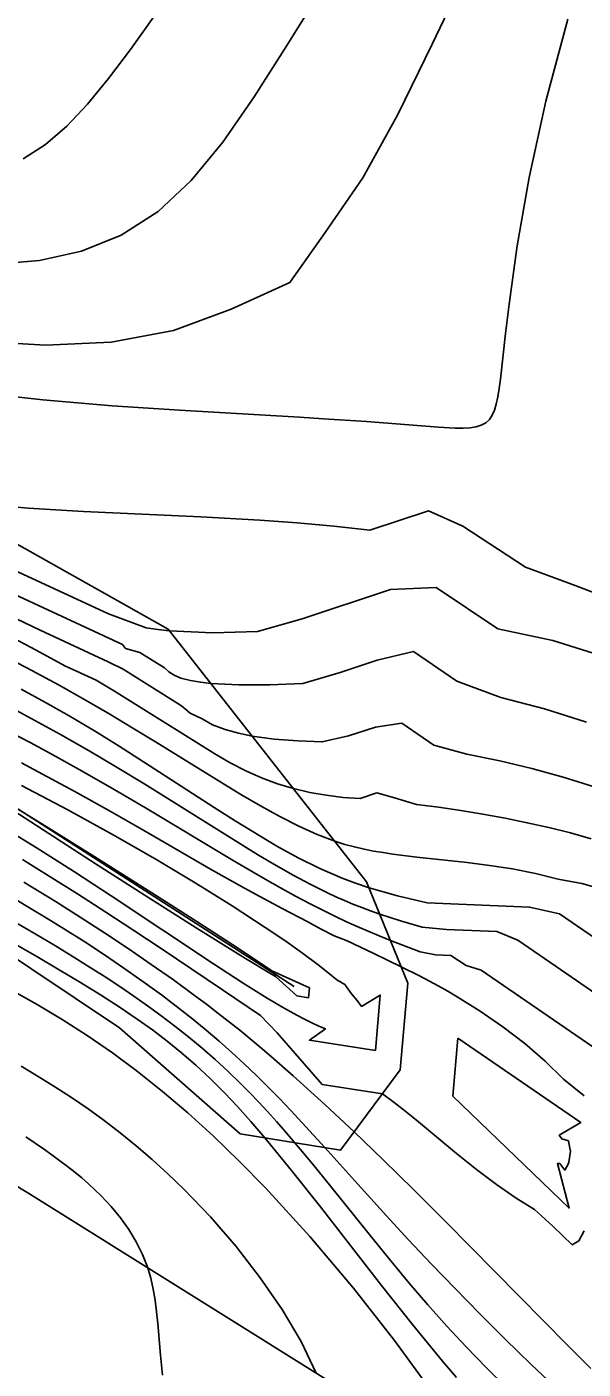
# Model space of a CAD drawing. Extents: x 2356077 to 2359823, y 225951 to 227822.
# Drawn here: x 2356576.9 to 2356595.51, y 227342.76 to 227387.67 of the extents above; entities that cross this region are included whole.
import ezdxf

# ---------------------------------------------------------------- set-up
doc = ezdxf.new("R2010")
doc.units = 0
for name, color, linetype in [('DTM Contours Major', 7, 'Continuous'), ('DTM Contours Minor', 7, 'Continuous'), ('PH Exist DTM Breakline', 7, 'Continuous'), ('PH Exist DTM Point', 7, 'Continuous')]:
    doc.layers.add(name, color=color, linetype=linetype)

msp = doc.modelspace()

# ---------------------------------------------------------------- linework, layer by layer
at = {"layer": 'DTM Contours Major'}
for points in [[(2356594.999, 227387.932), (2356594.259, 227385.188), (2356593.702, 227382.635), (2356593.3, 227380.346), (2356593.027, 227378.397), (2356592.913, 227377.415), (2356592.743, 227375.887), (2356592.7, 227375.57), (2356592.653, 227375.291), (2356592.6, 227375.051), (2356592.537, 227374.846), (2356592.461, 227374.676), (2356592.368, 227374.538), (2356592.246, 227374.423), (2356592.098, 227374.34), (2356591.924, 227374.286), (2356591.722, 227374.255), (2356591.491, 227374.244), (2356591.228, 227374.247), (2356590.669, 227374.278), (2356588.258, 227374.462), (2356586.82, 227374.56), (2356586.016, 227374.61), (2356582, 227374.841), (2356579.755, 227374.993), (2356577.436, 227375.19), (2356575.103, 227375.448)], [(2356595.776, 227360.501), (2356595.078, 227360.704), (2356594.363, 227360.883), (2356593.637, 227361.044), (2356592.896, 227361.193), (2356592.152, 227361.329), (2356591.409, 227361.452), (2356590.669, 227361.561), (2356589.934, 227361.654), (2356589.193, 227361.872), (2356588.599, 227362.039), (2356588.042, 227361.855), (2356587.473, 227361.892), (2356586.912, 227361.964), (2356586.359, 227362.058), (2356585.816, 227362.184), (2356585.279, 227362.349), (2356584.749, 227362.55), (2356584.223, 227362.783), (2356583.698, 227363.044), (2356583.185, 227363.352), (2356579.832, 227365.45), (2356579.215, 227365.809), (2356578.171, 227366.293), (2356577.212, 227366.812), (2356576.235, 227367.329)], [(2356595.536, 227351.904), (2356594.848, 227352.46), (2356594.231, 227353.071), (2356593.55, 227353.659), (2356592.821, 227354.218), (2356592.063, 227354.741), (2356591.294, 227355.222), (2356590.976, 227355.407), (2356590.659, 227355.584), (2356590.032, 227355.917), (2356589.416, 227356.228), (2356588.509, 227356.665), (2356587.614, 227357.088), (2356587.174, 227357.261), (2356586.718, 227357.497), (2356586.296, 227357.729), (2356585.44, 227358.17), (2356584.544, 227358.651), (2356584.078, 227358.909), (2356583.045, 227359.493), (2356580.827, 227360.771), (2356579.662, 227361.437), (2356578.475, 227362.101), (2356577.274, 227362.75), (2356576.713, 227363.044)], [(2356576.747, 227359.812), (2356577.644, 227359.261), (2356578.587, 227358.667), (2356579.535, 227358.057), (2356580.474, 227357.443), (2356581.39, 227356.835), (2356583.442, 227355.453), (2356584.708, 227354.595), (2356585.27, 227354.017), (2356586.771, 227352.285)], [(2356576.407, 227355.436), (2356577.238, 227354.964), (2356578.075, 227354.463), (2356578.917, 227353.925), (2356579.767, 227353.341), (2356580.597, 227352.726), (2356581.434, 227352.058), (2356582.28, 227351.336), (2356583.135, 227350.559), (2356584, 227349.724), (2356584.875, 227348.83), (2356586.363, 227347.201), (2356587.825, 227345.474), (2356589.2, 227343.725), (2356590.431, 227342.029)], [(2356586.771, 227352.285), (2356588.792, 227351.975), (2356589.185, 227351.683), (2356589.587, 227351.367), (2356589.998, 227351.034), (2356591.271, 227349.978), (2356591.943, 227349.444), (2356592.611, 227348.939), (2356593.262, 227348.484), (2356593.884, 227348.101), (2356594.495, 227347.543), (2356595.138, 227346.927), (2356595.362, 227347.062), (2356595.545, 227347.387)]]:
    msp.add_lwpolyline(points, dxfattribs=at)
at = {"layer": 'DTM Contours Minor'}
for points in [[(2356591.676, 227389.634), (2356590.457, 227387.093), (2356589.305, 227384.735), (2356588.139, 227382.616), (2356586.878, 227380.793), (2356585.699, 227379.121), (2356583.73, 227378.229), (2356581.806, 227377.512), (2356579.717, 227377.124), (2356577.515, 227377.02), (2356575.251, 227377.153)], [(2356586.781, 227388.953), (2356585.59, 227387.047), (2356584.498, 227385.326), (2356583.45, 227383.811), (2356582.397, 227382.524), (2356581.285, 227381.487), (2356580.053, 227380.7), (2356578.724, 227380.164), (2356577.317, 227379.849), (2356575.848, 227379.726)], [(2356581.136, 227387.99), (2356580.362, 227386.91), (2356579.633, 227385.938), (2356578.931, 227385.08), (2356578.234, 227384.344), (2356577.526, 227383.735), (2356576.777, 227383.252)], [(2356596.233, 227366.596), (2356594.487, 227367.141), (2356592.655, 227367.529), (2356590.591, 227368.91), (2356589.066, 227368.842), (2356586.105, 227367.864), (2356584.61, 227367.446), (2356583.119, 227367.398), (2356581.668, 227367.462), (2356581.277, 227367.506), (2356580.889, 227367.562), (2356579.631, 227368.03), (2356572.229, 227371.459)], [(2356596.721, 227368.417), (2356595.24, 227368.983), (2356593.582, 227369.59), (2356591.481, 227370.967), (2356590.327, 227371.475), (2356588.365, 227370.827), (2356587.166, 227370.96), (2356585.942, 227371.075), (2356584.692, 227371.166), (2356582.715, 227371.276), (2356578.787, 227371.457), (2356576.942, 227371.57), (2356575.247, 227371.725)], [(2356595.617, 227364.404), (2356594.216, 227364.854), (2356592.753, 227365.233), (2356591.282, 227365.776), (2356589.827, 227366.767), (2356588.615, 227366.477), (2356587.374, 227366.067), (2356586.132, 227365.698), (2356585.025, 227365.66), (2356583.992, 227365.652), (2356583.051, 227365.703), (2356582.701, 227365.746), (2356582.367, 227365.804), (2356582.047, 227365.875), (2356581.82, 227365.978), (2356581.648, 227366.097), (2356581.501, 227366.222), (2356580.677, 227366.738), (2356580.197, 227366.869), (2356580.095, 227367.011), (2356573.988, 227369.84)], [(2356595.837, 227362.253), (2356594.837, 227362.563), (2356593.793, 227362.854), (2356592.716, 227363.116), (2356591.617, 227363.341), (2356590.516, 227363.635), (2356589.435, 227364.371), (2356588.555, 227364.241), (2356587.661, 227363.946), (2356586.779, 227363.75), (2356585.957, 227363.781), (2356585.172, 227363.84), (2356584.434, 227363.943), (2356583.974, 227364.043), (2356583.533, 227364.167), (2356583.107, 227364.314), (2356582.761, 227364.525), (2356582.359, 227364.71), (2356582.065, 227364.96), (2356580.119, 227366.179), (2356579.622, 227366.425), (2356577.342, 227367.481), (2356576.277, 227368.003)], [(2356596.256, 227358.787), (2356595.46, 227359.009), (2356594.674, 227359.161), (2356593.91, 227359.351), (2356593.139, 227359.499), (2356592.372, 227359.616), (2356591.622, 227359.71), (2356589.94, 227359.895), (2356589.14, 227359.995), (2356588.818, 227360.043), (2356588.497, 227360.096), (2356588.177, 227360.159), (2356587.854, 227360.233), (2356587.529, 227360.32), (2356587.199, 227360.424), (2356586.604, 227360.651), (2356585.991, 227360.928), (2356585.362, 227361.249), (2356584.717, 227361.606), (2356584.057, 227361.991), (2356583.384, 227362.399), (2356581.195, 227363.75), (2356580.438, 227364.213), (2356579.668, 227364.675), (2356578.885, 227365.135), (2356577.979, 227365.643), (2356577.06, 227366.141), (2356576.129, 227366.627)], [(2356598.39, 227355.479), (2356594.715, 227358), (2356593.714, 227358.22), (2356590.285, 227358.368), (2356589.29, 227358.594), (2356588.346, 227358.867), (2356587.89, 227359.023), (2356587.447, 227359.192), (2356586.698, 227359.515), (2356585.972, 227359.873), (2356585.262, 227360.26), (2356583.863, 227361.105), (2356583.162, 227361.554), (2356580.799, 227363.086), (2356579.984, 227363.602), (2356579.156, 227364.113), (2356578.312, 227364.615), (2356577.516, 227365.069), (2356576.707, 227365.512)], [(2356597.389, 227354.321), (2356593.322, 227357.112), (2356592.617, 227357.403), (2356590.94, 227357.476), (2356590.121, 227357.553), (2356589.398, 227357.765), (2356588.702, 227357.987), (2356588.397, 227358.094), (2356588.099, 227358.206), (2356587.806, 227358.322), (2356587.518, 227358.443), (2356587.233, 227358.569), (2356586.95, 227358.701), (2356586.379, 227358.984), (2356585.808, 227359.29), (2356585.233, 227359.616), (2356584.65, 227359.961), (2356584.055, 227360.324), (2356580.841, 227362.33), (2356579.92, 227362.891), (2356578.98, 227363.449), (2356578.024, 227363.996), (2356577.289, 227364.401), (2356576.546, 227364.796)], [(2356596.396, 227353.159), (2356592.092, 227356.112), (2356591.587, 227356.271), (2356591.085, 227356.605), (2356590.568, 227356.627), (2356590.054, 227356.724), (2356589.059, 227357.108), (2356588.684, 227357.258), (2356588.314, 227357.413), (2356587.949, 227357.571), (2356587.587, 227357.734), (2356587.225, 227357.904), (2356586.861, 227358.082), (2356586.378, 227358.328), (2356585.886, 227358.589), (2356585.384, 227358.865), (2356584.87, 227359.156), (2356583.795, 227359.783), (2356580.862, 227361.539), (2356579.816, 227362.157), (2356578.748, 227362.771), (2356577.666, 227363.373), (2356577.003, 227363.73), (2356576.337, 227364.077)], [(2356588.559, 227353.429), (2356588.721, 227355.279), (2356588.093, 227354.899), (2356587.945, 227355.102), (2356587.757, 227355.318), (2356587.538, 227355.636), (2356587.269, 227355.783), (2356586.97, 227356.033), (2356586.637, 227356.295), (2356586.113, 227356.685), (2356585.525, 227357.1), (2356584.872, 227357.542), (2356583.765, 227358.261), (2356582.532, 227359.03), (2356581.191, 227359.832), (2356579.762, 227360.652), (2356578.263, 227361.475), (2356576.713, 227362.287)], [(2356586.319, 227355.191), (2356586.347, 227355.517), (2356585.092, 227356.089), (2356584.408, 227356.552), (2356583.979, 227356.836), (2356582.584, 227357.741), (2356580.958, 227358.778), (2356579.256, 227359.85), (2356577.631, 227360.864), (2356576.238, 227361.723)], [(2356576.241, 227361.586), (2356577.629, 227360.681), (2356579.247, 227359.637), (2356580.94, 227358.552), (2356582.557, 227357.528), (2356584.212, 227356.497), (2356585.025, 227356.009), (2356585.211, 227355.902), (2356585.929, 227355.251), (2356586.319, 227355.191)], [(2356576.456, 227360.675), (2356577.24, 227360.192), (2356578.487, 227359.399), (2356579.716, 227358.598), (2356583.137, 227356.328), (2356584.134, 227355.681), (2356584.937, 227355.178), (2356585.431, 227354.884), (2356585.931, 227354.605), (2356586.185, 227354.472), (2356586.429, 227354.351), (2356586.662, 227354.243), (2356586.886, 227354.149), (2356586.35, 227353.768), (2356588.559, 227353.429)], [(2356576.796, 227359.053), (2356577.873, 227358.394), (2356578.685, 227357.881), (2356579.491, 227357.36), (2356580.284, 227356.833), (2356581.055, 227356.306), (2356581.798, 227355.783), (2356582.505, 227355.269), (2356582.904, 227354.97), (2356583.288, 227354.676), (2356584.017, 227354.099), (2356584.699, 227353.537), (2356585.076, 227353.215), (2356585.802, 227352.578), (2356586.862, 227351.615), (2356587.845, 227350.702), (2356588.81, 227349.776), (2356589.85, 227348.755), (2356590.937, 227347.668), (2356593.353, 227345.212), (2356594.977, 227343.566), (2356595.758, 227342.789)], [(2356576.304, 227358.604), (2356576.928, 227358.235), (2356577.545, 227357.862), (2356578.155, 227357.485), (2356578.831, 227357.056), (2356579.495, 227356.622), (2356580.146, 227356.182), (2356580.781, 227355.736), (2356581.399, 227355.286), (2356581.996, 227354.831), (2356582.453, 227354.469), (2356582.897, 227354.103), (2356583.329, 227353.733), (2356583.75, 227353.36), (2356584.161, 227352.982), (2356584.563, 227352.599), (2356584.957, 227352.211), (2356585.345, 227351.816), (2356585.728, 227351.416), (2356586.488, 227350.597), (2356586.869, 227350.178), (2356587.868, 227349.064), (2356588.929, 227347.89), (2356589.657, 227347.102), (2356590.423, 227346.29), (2356591.222, 227345.459), (2356592.049, 227344.617), (2356592.901, 227343.77), (2356593.772, 227342.923), (2356594.512, 227342.22)], [(2356576.483, 227357.729), (2356577.177, 227357.325), (2356577.852, 227356.923), (2356578.506, 227356.525), (2356579.019, 227356.204), (2356579.518, 227355.885), (2356580.003, 227355.566), (2356580.475, 227355.245), (2356580.934, 227354.923), (2356581.379, 227354.598), (2356581.852, 227354.24), (2356582.311, 227353.875), (2356582.758, 227353.503), (2356583.195, 227353.121), (2356583.623, 227352.729), (2356584.043, 227352.323), (2356584.344, 227352.021), (2356584.644, 227351.71), (2356584.944, 227351.388), (2356585.246, 227351.053), (2356585.553, 227350.703), (2356585.866, 227350.338), (2356586.454, 227349.629), (2356587.065, 227348.874), (2356588.347, 227347.275), (2356589.013, 227346.457), (2356589.691, 227345.643), (2356590.315, 227344.918), (2356590.95, 227344.206), (2356591.597, 227343.508), (2356592.259, 227342.821), (2356592.938, 227342.146)], [(2356576.446, 227357.013), (2356577.229, 227356.565), (2356577.979, 227356.128), (2356578.691, 227355.702), (2356579.358, 227355.29), (2356579.989, 227354.884), (2356580.589, 227354.477), (2356581.098, 227354.112), (2356581.591, 227353.736), (2356582.074, 227353.343), (2356582.551, 227352.929), (2356583.026, 227352.486), (2356583.504, 227352.009), (2356583.939, 227351.55), (2356584.389, 227351.049), (2356584.863, 227350.498), (2356585.754, 227349.409), (2356586.717, 227348.19), (2356588.762, 227345.566), (2356589.795, 227344.261), (2356590.804, 227343.031), (2356591.267, 227342.486)], [(2356591.317, 227353.841), (2356591.147, 227351.892), (2356595.042, 227348.151), (2356594.646, 227349.643), (2356594.725, 227349.648), (2356594.895, 227349.422), (2356595.01, 227349.627), (2356595.032, 227349.691), (2356595.082, 227350.051), (2356595.065, 227350.155), (2356595.012, 227350.397), (2356594.788, 227350.472), (2356594.705, 227350.591), (2356595.427, 227351.02), (2356591.317, 227353.841)], [(2356576.711, 227352.898), (2356577.277, 227352.559), (2356577.837, 227352.211), (2356578.394, 227351.85), (2356578.948, 227351.472), (2356579.484, 227351.084), (2356580.018, 227350.674), (2356580.552, 227350.24), (2356581.085, 227349.782), (2356581.617, 227349.296), (2356582.148, 227348.782), (2356583.036, 227347.855), (2356583.897, 227346.862), (2356584.706, 227345.824), (2356585.44, 227344.758), (2356586.073, 227343.686), (2356586.58, 227342.624)], [(2356576.862, 227350.533), (2356577.456, 227350.13), (2356577.735, 227349.934), (2356578.004, 227349.738), (2356578.256, 227349.548), (2356578.499, 227349.357), (2356578.733, 227349.164), (2356578.959, 227348.968), (2356579.176, 227348.767), (2356579.386, 227348.562), (2356579.721, 227348.204), (2356580.03, 227347.829), (2356580.31, 227347.437), (2356580.558, 227347.026), (2356580.77, 227346.598), (2356580.941, 227346.151), (2356581.042, 227345.803), (2356581.123, 227345.443), (2356581.187, 227345.07), (2356581.238, 227344.685), (2356581.28, 227344.286), (2356581.372, 227343.234), (2356581.437, 227342.561)]]:
    msp.add_lwpolyline(points, dxfattribs=at)
at = {"layer": 'PH Exist DTM Breakline'}
for points in [[(2356540.801, 227377.037), (2356550.98, 227371.485), (2356559.941, 227366.076), (2356566.868, 227362.182), (2356574.084, 227358.125), (2356579.995, 227354.183), (2356584.03, 227350.631), (2356587.393, 227350.094), (2356589.388, 227352.777), (2356589.641, 227355.674), (2356588.263, 227359.07), (2356581.624, 227367.519), (2356571.488, 227373.218), (2356561.757, 227376.817), (2356551.447, 227384.392), (2356542.95, 227390.282), (2356536.504, 227395.019), (2356529.262, 227396.485), (2356518.661, 227402.483), (2356494.027, 227416.78), (2356475.53, 227428.224), (2356455.317, 227439.587), (2356431.832, 227452.612)], [(2356429.473, 227447.377), (2356448.967, 227436.669), (2356464.331, 227426.763), (2356479.738, 227416.988), (2356491.179, 227410.077), (2356509.108, 227399.727), (2356529.113, 227387.869), (2356543.434, 227379.107), (2356554.803, 227371.848), (2356563.885, 227367.385), (2356575.209, 227362.395), (2356585.839, 227355.568)], [(2356855.847, 227178.772), (2356834.49, 227192.255), (2356810.399, 227206.967), (2356788.735, 227220.136), (2356766.278, 227233.766), (2356744.171, 227246.698), (2356720.307, 227261.266), (2356695.176, 227276.508), (2356674.936, 227288.289), (2356652.397, 227302.228), (2356630.481, 227315.802), (2356612.536, 227326.207), (2356593.177, 227338.498), (2356576.924, 227348.664), (2356557.519, 227360.393), (2356536.799, 227373.48)]]:
    msp.add_lwpolyline(points, dxfattribs=at)
at = {"layer": 'PH Exist DTM Point'}
for p, q in [((2356591.342, 227375.522), (2356591.342, 227375.522)), ((2356594.76, 227350.076), (2356594.76, 227350.076))]:
    msp.add_line(p, q, dxfattribs=at)

doc.saveas('drawing.dxf')
